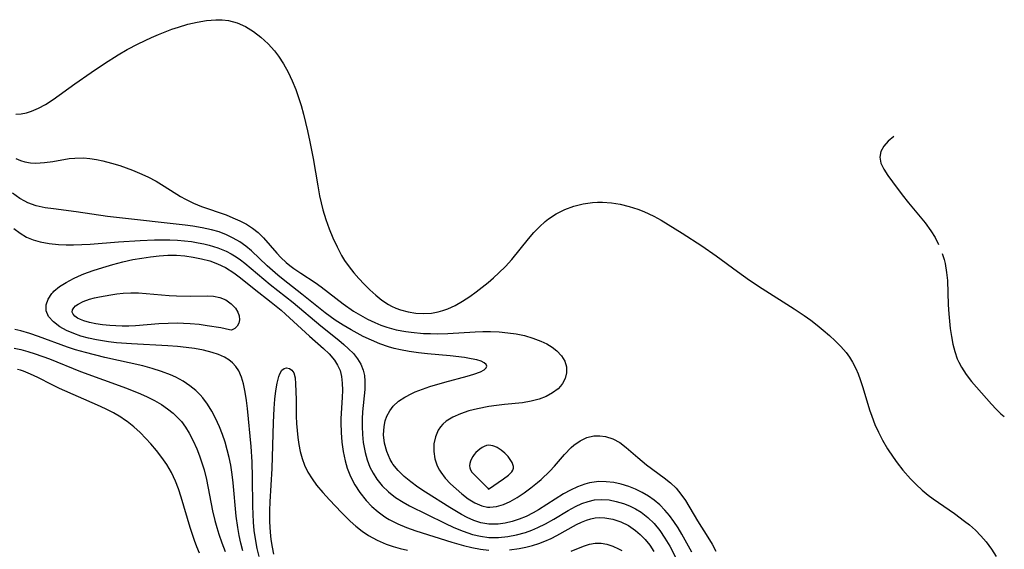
# Model space of a CAD drawing. Header units: inches. Extents: x 1073367 to 1082519, y 1569854 to 1574957.
# Tile 400 of 565: x 1081888 to 1082078, y 1571818 to 1571920. Entities that reach past the tile are written whole.
import ezdxf

# ---------------------------------------------------------------- set-up
doc = ezdxf.new("R2010")
doc.units = ezdxf.units.IN
doc.header["$MEASUREMENT"] = 0
doc.layers.add('CGG_CurvaNivelLidar_v1', color=7, linetype='Continuous', lineweight=30, true_color=0x008008)

msp = doc.modelspace()

# ---------------------------------------------------------------- linework, layer by layer
at = {"layer": 'CGG_CurvaNivelLidar_v1'}
for points in [[(1081887.306, 1571902.0426, 77), (1081888.3221, 1571902.0885, 77), (1081889.3477, 1571902.2783, 77), (1081890.3673, 1571902.5988, 77), (1081891.6976, 1571903.1835, 77), (1081893.0171, 1571903.9137, 77), (1081894.4876, 1571904.8593, 77), (1081898.719, 1571907.8831, 77), (1081901.8319, 1571910.0368, 77), (1081904.4368, 1571911.77, 77), (1081907.0792, 1571913.4519, 77), (1081908.7933, 1571914.4746, 77), (1081910.8891, 1571915.6027, 77), (1081913.4909, 1571916.8446, 77), (1081914.8109, 1571917.414, 77), (1081917.3767, 1571918.4008, 77), (1081918.6693, 1571918.835, 77), (1081920.4734, 1571919.362, 77), (1081922.2756, 1571919.7889, 77), (1081924.1056, 1571920.1005, 77), (1081925.9104, 1571920.2486, 77), (1081927.1217, 1571920.2289, 77), (1081928.3084, 1571920.0866, 77), (1081929.9975, 1571919.6264, 77), (1081931.6164, 1571918.9095, 77), (1081933.1571, 1571917.9804, 77), (1081934.6065, 1571916.87, 77), (1081935.9612, 1571915.6084, 77), (1081937.2107, 1571914.2163, 77), (1081937.9754, 1571913.2205, 77), (1081938.9577, 1571911.7191, 77), (1081939.8341, 1571910.1334, 77), (1081940.6161, 1571908.4819, 77), (1081941.3078, 1571906.777, 77), (1081941.8444, 1571905.2369, 77), (1081942.328, 1571903.6709, 77), (1081942.7804, 1571902.0602, 77), (1081943.5873, 1571898.8004, 77), (1081944.0412, 1571896.694, 77), (1081944.6473, 1571893.4847, 77), (1081945.5386, 1571888.196, 77), (1081945.9084, 1571886.289, 77), (1081946.2114, 1571884.9175, 77), (1081946.5585, 1571883.5618, 77), (1081947.1231, 1571881.7349, 77), (1081947.7733, 1571879.9388, 77), (1081948.4916, 1571878.1762, 77), (1081949.2836, 1571876.4346, 77), (1081950.1654, 1571874.7545, 77), (1081950.734, 1571873.817, 77), (1081951.5851, 1571872.6002, 77), (1081952.5109, 1571871.4391, 77), (1081953.4909, 1571870.323, 77), (1081954.5077, 1571869.2445, 77), (1081955.6099, 1571868.1452, 77), (1081956.7469, 1571867.1067, 77), (1081957.9315, 1571866.1576, 77), (1081959.18, 1571865.333, 77), (1081959.7562, 1571865.0185, 77), (1081960.6153, 1571864.6203, 77), (1081961.5004, 1571864.2891, 77), (1081962.97, 1571863.8944, 77), (1081964.4753, 1571863.6618, 77), (1081965.9974, 1571863.5875, 77), (1081967.5186, 1571863.6788, 77), (1081968.7637, 1571863.8914, 77), (1081969.7051, 1571864.1436, 77), (1081970.6298, 1571864.4703, 77), (1081972.0884, 1571865.1442, 77), (1081973.505, 1571865.9596, 77), (1081974.8884, 1571866.878, 77), (1081976.0819, 1571867.7462, 77), (1081978.4164, 1571869.5922, 77), (1081979.4757, 1571870.483, 77), (1081980.5068, 1571871.4072, 77), (1081981.7683, 1571872.6599, 77), (1081982.9644, 1571873.9808, 77), (1081986.2358, 1571877.999, 77), (1081987.2543, 1571879.1864, 77), (1081988.3165, 1571880.3086, 77), (1081989.4448, 1571881.3354, 77), (1081990.0908, 1571881.8399, 77), (1081991.5539, 1571882.7919, 77), (1081993.2082, 1571883.6214, 77), (1081994.9408, 1571884.2709, 77), (1081996.732, 1571884.734, 77), (1081998.5671, 1571884.991, 77), (1081999.5099, 1571885.0379, 77), (1082000.4571, 1571885.0329, 77), (1082002.1894, 1571884.9062, 77), (1082003.9175, 1571884.6426, 77), (1082005.629, 1571884.2498, 77), (1082007.3104, 1571883.724, 77), (1082008.4471, 1571883.2759, 77), (1082010.381, 1571882.3388, 77), (1082011.7789, 1571881.5581, 77), (1082015.8542, 1571879.0554, 77), (1082019.6215, 1571876.6318, 77), (1082022.38, 1571874.7194, 77), (1082026.5117, 1571871.6586, 77), (1082028.836, 1571869.9999, 77), (1082031.2717, 1571868.3816, 77), (1082037.4464, 1571864.5078, 77), (1082039.3874, 1571863.2084, 77), (1082040.6507, 1571862.2922, 77), (1082041.8803, 1571861.3429, 77), (1082043.0766, 1571860.3663, 77), (1082044.2375, 1571859.3665, 77), (1082045.3818, 1571858.3181, 77), (1082046.4622, 1571857.2281, 77), (1082047.4523, 1571856.0744, 77), (1082048.121, 1571855.1532, 77), (1082048.7221, 1571854.1862, 77), (1082049.3541, 1571852.9703, 77), (1082049.7977, 1571851.9454, 77), (1082050.1901, 1571850.8926, 77), (1082050.687, 1571849.3499, 77), (1082051.99, 1571844.982, 77), (1082052.4098, 1571843.7711, 77), (1082053.0259, 1571842.2106, 77), (1082053.7187, 1571840.6809, 77), (1082054.489, 1571839.188, 77), (1082055.4745, 1571837.5184, 77), (1082056.5472, 1571835.9016, 77), (1082057.329, 1571834.8173, 77), (1082058.4376, 1571833.3934, 77), (1082059.9221, 1571831.6906, 77), (1082061.0047, 1571830.5812, 77), (1082062.138, 1571829.5279, 77), (1082063.3251, 1571828.5392, 77), (1082064.2824, 1571827.8207, 77), (1082068.385, 1571824.9922, 77), (1082070.3338, 1571823.5627, 77), (1082071.2484, 1571822.8267, 77), (1082072.4044, 1571821.796, 77), (1082073.4901, 1571820.6967, 77), (1082074.4942, 1571819.525, 77), (1082075.4872, 1571818.1597, 77), (1082076.3866, 1571816.7198, 77)], [(1082056.6986, 1571897.7212, 77.5), (1082055.6157, 1571896.8473, 77.5), (1082054.7507, 1571895.8746, 77.5), (1082054.1768, 1571894.8339, 77.5), (1082053.9669, 1571893.7499, 77.5), (1082054.187, 1571892.607, 77.5), (1082054.7512, 1571891.4262, 77.5), (1082055.5413, 1571890.1901, 77.5), (1082056.3907, 1571888.9879, 77.5), (1082058.3018, 1571886.4627, 77.5), (1082059.5038, 1571884.9522, 77.5), (1082062.714, 1571881.0787, 77.5), (1082063.8367, 1571879.5421, 77.5), (1082064.6424, 1571878.224, 77.5), (1082065.3086, 1571876.9149, 77.5)], [(1081887.3202, 1571893.4618, 76.5), (1081888.188, 1571893.102, 76.5), (1081889.0732, 1571892.8329, 76.5), (1081890.1228, 1571892.653, 76.5), (1081891.1974, 1571892.5978, 76.5), (1081892.8196, 1571892.6959, 76.5), (1081894.4683, 1571892.9303, 76.5), (1081897.6289, 1571893.4517, 76.5), (1081898.7038, 1571893.5656, 76.5), (1081900.3617, 1571893.5946, 76.5), (1081901.6129, 1571893.4901, 76.5), (1081902.8678, 1571893.2945, 76.5), (1081904.1259, 1571893.0285, 76.5), (1081905.749, 1571892.6063, 76.5), (1081907.3664, 1571892.1047, 76.5), (1081909.7938, 1571891.2106, 76.5), (1081911.1702, 1571890.6434, 76.5), (1081912.7899, 1571889.919, 76.5), (1081914.3582, 1571889.1175, 76.5), (1081915.9535, 1571888.1588, 76.5), (1081919.0838, 1571886.1611, 76.5), (1081920.0549, 1571885.61, 76.5), (1081921.5563, 1571884.8746, 76.5), (1081923.1251, 1571884.2434, 76.5), (1081927.9102, 1571882.5866, 76.5), (1081929.188, 1571882.0703, 76.5), (1081930.5115, 1571881.4628, 76.5), (1081931.7785, 1571880.7893, 76.5), (1081932.9696, 1571880.0348, 76.5), (1081934.0622, 1571879.1801, 76.5), (1081935.0645, 1571878.1928, 76.5), (1081937.6595, 1571875.1997, 76.5), (1081938.4358, 1571874.3919, 76.5), (1081939.4631, 1571873.4499, 76.5), (1081940.1935, 1571872.8577, 76.5), (1081940.952, 1571872.2929, 76.5), (1081942.2935, 1571871.3767, 76.5), (1081945.0412, 1571869.5558, 76.5), (1081946.2017, 1571868.7129, 76.5), (1081950.4763, 1571865.4448, 76.5), (1081952.4541, 1571864.0562, 76.5), (1081953.7904, 1571863.239, 76.5), (1081955.1691, 1571862.4954, 76.5), (1081956.584, 1571861.8259, 76.5), (1081957.7249, 1571861.3542, 76.5), (1081958.8892, 1571860.9443, 76.5), (1081960.682, 1571860.4625, 76.5), (1081962.5212, 1571860.1158, 76.5), (1081963.5559, 1571859.9719, 76.5), (1081965.9369, 1571859.7575, 76.5), (1081967.2834, 1571859.7002, 76.5), (1081968.6364, 1571859.6851, 76.5), (1081970.6413, 1571859.7343, 76.5), (1081975.9055, 1571860.0755, 76.5), (1081977.3899, 1571860.134, 76.5), (1081978.8701, 1571860.1355, 76.5), (1081980.5518, 1571860.0529, 76.5), (1081982.215, 1571859.8899, 76.5), (1081983.8544, 1571859.6524, 76.5), (1081985.4498, 1571859.3223, 76.5), (1081987.0623, 1571858.8525, 76.5), (1081988.5846, 1571858.2668, 76.5), (1081989.7124, 1571857.7249, 76.5), (1081990.7443, 1571857.1106, 76.5), (1081991.6536, 1571856.4145, 76.5), (1081992.5501, 1571855.4556, 76.5), (1081993.1939, 1571854.3998, 76.5), (1081993.5435, 1571853.2839, 76.5), (1081993.5644, 1571852.1721, 76.5), (1081993.2998, 1571851.0817, 76.5), (1081992.7838, 1571850.0609, 76.5), (1081992.3982, 1571849.5483, 76.5), (1081991.8998, 1571849.0471, 76.5), (1081990.8567, 1571848.2728, 76.5), (1081989.6301, 1571847.6126, 76.5), (1081988.2615, 1571847.0754, 76.5), (1081986.7114, 1571846.6594, 76.5), (1081985.0525, 1571846.3884, 76.5), (1081981.5761, 1571846.0424, 76.5), (1081980.0535, 1571845.8669, 76.5), (1081978.5352, 1571845.6448, 76.5), (1081976.3584, 1571845.2229, 76.5), (1081974.6763, 1571844.7894, 76.5), (1081973.0866, 1571844.2587, 76.5), (1081971.629, 1571843.6123, 76.5), (1081970.354, 1571842.8238, 76.5), (1081969.7031, 1571842.268, 76.5), (1081969.2366, 1571841.7449, 76.5), (1081968.8097, 1571841.099, 76.5), (1081968.2673, 1571839.823, 76.5), (1081967.9762, 1571838.4354, 76.5), (1081967.9287, 1571836.9924, 76.5), (1081968.1366, 1571835.5465, 76.5), (1081968.5978, 1571834.2086, 76.5), (1081969.0239, 1571833.4054, 76.5), (1081969.2743, 1571833.011, 76.5), (1081970.1575, 1571831.8424, 76.5), (1081971.1748, 1571830.7351, 76.5), (1081972.2222, 1571829.7465, 76.5), (1081973.3188, 1571828.8209, 76.5), (1081974.5833, 1571827.8715, 76.5), (1081975.8734, 1571827.0727, 76.5), (1081977.1919, 1571826.496, 76.5), (1081978.3029, 1571826.2497, 76.5), (1081978.7217, 1571826.2227, 76.5), (1081980.0289, 1571826.356, 76.5), (1081981.3523, 1571826.7571, 76.5), (1081982.6836, 1571827.3613, 76.5), (1081984.0157, 1571828.1168, 76.5), (1081985.3441, 1571828.9871, 76.5), (1081986.6518, 1571829.9456, 76.5), (1081987.9234, 1571830.9764, 76.5), (1081988.6394, 1571831.6032, 76.5), (1081990.3036, 1571833.1789, 76.5), (1081991.2168, 1571834.1348, 76.5), (1081993.1444, 1571836.3817, 76.5), (1081994.4059, 1571837.7166, 76.5), (1081994.9283, 1571838.1704, 76.5), (1081996.1516, 1571839.0308, 76.5), (1081997.4508, 1571839.6632, 76.5), (1081998.8039, 1571840.0047, 76.5), (1081999.9377, 1571840.0277, 76.5), (1082001.0788, 1571839.8495, 76.5), (1082002.4889, 1571839.3951, 76.5), (1082003.8338, 1571838.6971, 76.5), (1082005.0712, 1571837.7776, 76.5), (1082007.2674, 1571835.8168, 76.5), (1082008.9573, 1571834.4065, 76.5), (1082012.3827, 1571831.891, 76.5), (1082013.5679, 1571830.9398, 76.5), (1082014.6609, 1571829.8952, 76.5), (1082015.614, 1571828.7448, 76.5), (1082016.4777, 1571827.4944, 76.5), (1082018.8163, 1571823.6336, 76.5), (1082020.8008, 1571820.4682, 76.5), (1082021.607, 1571819.1297, 76.5), (1082022.3618, 1571817.7562, 76.5)], [(1082017.697, 1571817.5552, 76), (1082016.7804, 1571819.3165, 76), (1082015.812, 1571821.0382, 76), (1082015.0569, 1571822.2685, 76), (1082014.2603, 1571823.4582, 76), (1082013.4114, 1571824.6022, 76), (1082012.5051, 1571825.681, 76), (1082011.5295, 1571826.6773, 76), (1082010.4712, 1571827.5783, 76), (1082009.3426, 1571828.3808, 76), (1082008.1552, 1571829.086, 76), (1082006.867, 1571829.7149, 76), (1082005.5382, 1571830.2377, 76), (1082004.1093, 1571830.6715, 76), (1082002.6611, 1571830.9803, 76), (1082001.2056, 1571831.1514, 76), (1081999.7535, 1571831.1632, 76), (1081998.8633, 1571831.0778, 76), (1081997.9679, 1571830.9114, 76), (1081997.08, 1571830.673, 76), (1081995.6767, 1571830.1678, 76), (1081994.2951, 1571829.5366, 76), (1081992.9389, 1571828.8031, 76), (1081991.3266, 1571827.8088, 76), (1081988.1202, 1571825.7481, 76), (1081987.1175, 1571825.1675, 76), (1081985.7598, 1571824.4714, 76), (1081984.4313, 1571823.91, 76), (1081983.0796, 1571823.4621, 76), (1081981.7134, 1571823.1395, 76), (1081980.3403, 1571822.9601, 76), (1081978.5605, 1571822.9765, 76), (1081977.0003, 1571823.2467, 76), (1081975.6763, 1571823.662, 76), (1081974.3815, 1571824.2174, 76), (1081973.2535, 1571824.807, 76), (1081971.026, 1571826.1538, 76), (1081966.3265, 1571829.1539, 76), (1081964.867, 1571830.1218, 76), (1081963.4899, 1571831.122, 76), (1081962.2033, 1571832.1841, 76), (1081961.0442, 1571833.3237, 76), (1081960.0597, 1571834.5616, 76), (1081959.8992, 1571834.8064, 76), (1081959.5421, 1571835.4181, 76), (1081958.8734, 1571836.958, 76), (1081958.4491, 1571838.5671, 76), (1081958.2649, 1571840.1988, 76), (1081958.3386, 1571841.8078, 76), (1081958.5622, 1571842.8893, 76), (1081958.8894, 1571843.8002, 76), (1081959.4264, 1571844.8008, 76), (1081960.1244, 1571845.7115, 76), (1081961.1526, 1571846.6574, 76), (1081962.3559, 1571847.471, 76), (1081963.6918, 1571848.1708, 76), (1081964.3543, 1571848.4641, 76), (1081965.7526, 1571849.0069, 76), (1081967.198, 1571849.4919, 76), (1081970.0641, 1571850.3189, 76), (1081974.3904, 1571851.4734, 76), (1081975.6787, 1571851.8687, 76), (1081976.9657, 1571852.3645, 76), (1081977.6322, 1571852.7324, 76), (1081978.0175, 1571853.0803, 76), (1081978.164, 1571853.4332, 76), (1081978.0411, 1571853.7774, 76), (1081977.6755, 1571854.0932, 76), (1081977.0679, 1571854.3814, 76), (1081976.2183, 1571854.6374, 76), (1081975.1259, 1571854.8745, 76), (1081973.8898, 1571855.0815, 76), (1081971.1228, 1571855.4158, 76), (1081966.7202, 1571855.814, 76), (1081964.9694, 1571856.0043, 76), (1081963.2194, 1571856.2429, 76), (1081961.4843, 1571856.5535, 76), (1081960.3184, 1571856.8205, 76), (1081959.1701, 1571857.1428, 76), (1081957.5193, 1571857.7266, 76), (1081955.9059, 1571858.4157, 76), (1081954.321, 1571859.18, 76), (1081951.9896, 1571860.4259, 76), (1081950.4265, 1571861.35, 76), (1081948.9029, 1571862.3329, 76), (1081946.9658, 1571863.7322, 76), (1081942.5032, 1571867.3157, 76), (1081938.8686, 1571870.1463, 76), (1081937.8381, 1571870.9923, 76), (1081935.8002, 1571872.8048, 76), (1081932.7478, 1571875.6752, 76), (1081931.6847, 1571876.5603, 76), (1081930.5004, 1571877.4045, 76), (1081929.2519, 1571878.1471, 76), (1081927.9425, 1571878.7797, 76), (1081926.5376, 1571879.3082, 76), (1081925.0826, 1571879.7311, 76), (1081923.2896, 1571880.1275, 76), (1081921.4565, 1571880.4385, 76), (1081919.9919, 1571880.6433, 76), (1081906.7598, 1571882.0847, 76), (1081905.026, 1571882.3145, 76), (1081898.9435, 1571883.2227, 76), (1081894.5914, 1571883.746, 76), (1081892.997, 1571883.9892, 76), (1081891.2573, 1571884.3755, 76), (1081889.605, 1571884.9482, 76), (1081889.0195, 1571885.2245, 76), (1081888.1049, 1571885.747, 76), (1081886.6778, 1571886.7632, 76)], [(1081886.9429, 1571879.9593, 75.5), (1081888.121, 1571879.0548, 75.5), (1081889.3805, 1571878.3113, 75.5), (1081890.6659, 1571877.778, 75.5), (1081892.0223, 1571877.3908, 75.5), (1081893.7572, 1571877.0715, 75.5), (1081895.5523, 1571876.8892, 75.5), (1081896.9991, 1571876.8256, 75.5), (1081898.4654, 1571876.8202, 75.5), (1081900.0442, 1571876.8685, 75.5), (1081901.6333, 1571876.9646, 75.5), (1081907.1422, 1571877.4271, 75.5), (1081911.3201, 1571877.6845, 75.5), (1081914.0454, 1571877.7894, 75.5), (1081915.5361, 1571877.8072, 75.5), (1081917.0207, 1571877.7854, 75.5), (1081918.4967, 1571877.7173, 75.5), (1081919.842, 1571877.6074, 75.5), (1081921.1743, 1571877.4495, 75.5), (1081922.4902, 1571877.2406, 75.5), (1081923.5483, 1571877.0291, 75.5), (1081924.5902, 1571876.7787, 75.5), (1081926.2776, 1571876.2673, 75.5), (1081927.8943, 1571875.6111, 75.5), (1081928.8701, 1571875.1073, 75.5), (1081929.808, 1571874.5354, 75.5), (1081930.6628, 1571873.9361, 75.5), (1081931.4949, 1571873.2941, 75.5), (1081932.718, 1571872.2841, 75.5), (1081936.356, 1571869.2085, 75.5), (1081940.8057, 1571865.6865, 75.5), (1081946.1246, 1571861.2091, 75.5), (1081949.65, 1571858.4331, 75.5), (1081950.6055, 1571857.6301, 75.5), (1081951.5053, 1571856.8062, 75.5), (1081952.4195, 1571855.8519, 75.5), (1081953.216, 1571854.8521, 75.5), (1081953.8644, 1571853.7987, 75.5), (1081954.3278, 1571852.6813, 75.5), (1081954.5602, 1571851.6338, 75.5), (1081954.6529, 1571850.5365, 75.5), (1081954.6143, 1571848.9144, 75.5), (1081954.2004, 1571844.6209, 75.5), (1081954.1179, 1571843.2897, 75.5), (1081954.1039, 1571841.7664, 75.5), (1081954.1786, 1571840.2399, 75.5), (1081954.3435, 1571838.7222, 75.5), (1081954.7048, 1571836.7729, 75.5), (1081955.0986, 1571835.35, 75.5), (1081955.6163, 1571833.9818, 75.5), (1081956.2232, 1571832.7749, 75.5), (1081956.9479, 1571831.6373, 75.5), (1081957.9895, 1571830.3456, 75.5), (1081959.1822, 1571829.1781, 75.5), (1081960.5451, 1571828.1172, 75.5), (1081962.0193, 1571827.1748, 75.5), (1081963.2323, 1571826.504, 75.5), (1081970.0409, 1571823.1683, 75.5), (1081971.7968, 1571822.3433, 75.5), (1081973.5731, 1571821.6033, 75.5), (1081975.3776, 1571820.9977, 75.5), (1081976.9657, 1571820.6241, 75.5), (1081978.574, 1571820.4128, 75.5), (1081980.3972, 1571820.3871, 75.5), (1081982.22, 1571820.568, 75.5), (1081983.9238, 1571820.9087, 75.5), (1081985.605, 1571821.3864, 75.5), (1081986.8332, 1571821.8173, 75.5), (1081988.0375, 1571822.3141, 75.5), (1081989.4607, 1571823.0113, 75.5), (1081991.0649, 1571823.9317, 75.5), (1081993.8458, 1571825.6196, 75.5), (1081995.2439, 1571826.379, 75.5), (1081996.4654, 1571826.9301, 75.5), (1081997.7065, 1571827.3576, 75.5), (1081998.9658, 1571827.6302, 75.5), (1082000.3518, 1571827.7229, 75.5), (1082001.7456, 1571827.6252, 75.5), (1082003.1343, 1571827.3644, 75.5), (1082004.5217, 1571826.9529, 75.5), (1082005.6956, 1571826.4877, 75.5), (1082006.8337, 1571825.9243, 75.5), (1082007.9235, 1571825.2606, 75.5), (1082009.2362, 1571824.2473, 75.5), (1082010.4224, 1571823.0654, 75.5), (1082011.5253, 1571821.7152, 75.5), (1082012.5364, 1571820.2562, 75.5), (1082013.4677, 1571818.7141, 75.5), (1082014.577, 1571816.6024, 75.5)], [(1081934.2347, 1571816.7404, 75), (1081933.8685, 1571818.269, 75), (1081933.5301, 1571820.1373, 75), (1081933.3162, 1571821.747, 75), (1081933.1662, 1571823.3768, 75), (1081933.0819, 1571824.9164, 75), (1081933.0379, 1571826.4655, 75), (1081932.9975, 1571831.9604, 75), (1081932.9086, 1571835.0031, 75), (1081932.713, 1571837.9595, 75), (1081932.0006, 1571845.2596, 75), (1081931.8208, 1571846.7907, 75), (1081931.5694, 1571848.4441, 75), (1081931.2331, 1571850.0179, 75), (1081930.8349, 1571851.3148, 75), (1081930.3037, 1571852.5005, 75), (1081929.7621, 1571853.3409, 75), (1081929.1042, 1571854.0751, 75), (1081928.3822, 1571854.654, 75), (1081927.5692, 1571855.1431, 75), (1081926.4125, 1571855.6665, 75), (1081925.1568, 1571856.0904, 75), (1081923.5209, 1571856.4985, 75), (1081921.8008, 1571856.8151, 75), (1081920.1639, 1571857.0444, 75), (1081918.4887, 1571857.218, 75), (1081916.626, 1571857.3484, 75), (1081909.6365, 1571857.7117, 75), (1081906.7103, 1571857.9612, 75), (1081905.1767, 1571858.1531, 75), (1081902.8524, 1571858.5371, 75), (1081901.3421, 1571858.8597, 75), (1081899.8842, 1571859.2452, 75), (1081898.4976, 1571859.7074, 75), (1081897.0667, 1571860.3259, 75), (1081895.7825, 1571861.0466, 75), (1081894.5521, 1571861.9765, 75), (1081893.6385, 1571863.0074, 75), (1081893.1453, 1571864.1271, 75), (1081893.1481, 1571865.2411, 75), (1081893.5484, 1571866.3704, 75), (1081894.2827, 1571867.4582, 75), (1081894.4971, 1571867.6991, 75), (1081894.6634, 1571867.8706, 75), (1081895.732, 1571868.775, 75), (1081896.9955, 1571869.5954, 75), (1081898.4065, 1571870.3373, 75), (1081899.4048, 1571870.787, 75), (1081900.4421, 1571871.2097, 75), (1081902.2475, 1571871.8716, 75), (1081904.1117, 1571872.481, 75), (1081906.0155, 1571873.0381, 75), (1081907.946, 1571873.537, 75), (1081909.9122, 1571873.9717, 75), (1081911.588, 1571874.283, 75), (1081913.2654, 1571874.5357, 75), (1081914.9406, 1571874.7193, 75), (1081916.6097, 1571874.8182, 75), (1081918.3285, 1571874.8125, 75), (1081919.8929, 1571874.7042, 75), (1081921.5353, 1571874.4827, 75), (1081923.1456, 1571874.1557, 75), (1081924.7144, 1571873.7216, 75), (1081926.2296, 1571873.1712, 75), (1081927.7765, 1571872.4325, 75), (1081929.3567, 1571871.441, 75), (1081930.6727, 1571870.4638, 75), (1081933.2595, 1571868.3697, 75), (1081936.5523, 1571865.7648, 75), (1081938.4678, 1571864.2011, 75), (1081939.3527, 1571863.4407, 75), (1081943.9631, 1571859.2333, 75), (1081946.692, 1571856.838, 75), (1081947.76, 1571855.7908, 75), (1081948.7798, 1571854.5797, 75), (1081949.3935, 1571853.6195, 75), (1081949.8518, 1571852.5964, 75), (1081950.1506, 1571851.4157, 75), (1081950.2872, 1571850.1647, 75), (1081950.3114, 1571848.7951, 75), (1081950.2583, 1571847.3758, 75), (1081950.0264, 1571843.3291, 75), (1081950.0116, 1571842.5227, 75), (1081950.0462, 1571840.6644, 75), (1081950.1808, 1571838.8047, 75), (1081950.4285, 1571836.9611, 75), (1081950.8114, 1571835.1525, 75), (1081951.223, 1571833.7835, 75), (1081951.8961, 1571832.1299, 75), (1081952.7257, 1571830.5515, 75), (1081953.6946, 1571829.0564, 75), (1081954.9073, 1571827.5306, 75), (1081956.0036, 1571826.3817, 75), (1081957.1889, 1571825.3294, 75), (1081958.463, 1571824.3898, 75), (1081958.9864, 1571824.0579, 75), (1081959.3354, 1571823.8529, 75), (1081960.9764, 1571823.021, 75), (1081962.6985, 1571822.3079, 75), (1081964.4742, 1571821.6745, 75), (1081971.4023, 1571819.4776, 75), (1081973.6412, 1571818.8295, 75), (1081975.2744, 1571818.4426, 75), (1081976.9189, 1571818.1473, 75), (1081978.5722, 1571817.9637, 75)], [(1082066.0221, 1571875.1394, 77.5), (1082066.3931, 1571873.9812, 77.5), (1082066.5781, 1571873.2324, 77.5), (1082066.8664, 1571871.493, 77.5), (1082067.0023, 1571869.9522, 77.5), (1082067.1705, 1571865.2473, 77.5), (1082067.2743, 1571863.5139, 77.5), (1082067.5644, 1571860.7049, 77.5), (1082067.7889, 1571859.1832, 77.5), (1082068.0771, 1571857.6919, 77.5), (1082068.4483, 1571856.2432, 77.5), (1082068.9264, 1571854.8519, 77.5), (1082069.1934, 1571854.2286, 77.5), (1082069.7139, 1571853.2185, 77.5), (1082070.6356, 1571851.8161, 77.5), (1082071.6819, 1571850.5011, 77.5), (1082075.4931, 1571846.1131, 77.5), (1082076.3926, 1571845.1611, 77.5), (1082077.3485, 1571844.2527, 77.5), (1082077.9882, 1571843.7226, 77.5)], [(1081931.0986, 1571817.7874, 75.5), (1081930.7187, 1571819.2831, 75.5), (1081930.3901, 1571820.7984, 75.5), (1081930.1144, 1571822.33, 75.5), (1081929.8207, 1571824.4949, 75.5), (1081929.2172, 1571830.9639, 75.5), (1081929.0325, 1571832.5707, 75.5), (1081928.7635, 1571834.3453, 75.5), (1081928.4676, 1571835.8251, 75.5), (1081928.1094, 1571837.2848, 75.5), (1081927.6666, 1571838.7984, 75.5), (1081927.1612, 1571840.2822, 75.5), (1081926.5948, 1571841.7309, 75.5), (1081925.8487, 1571843.3777, 75.5), (1081925.1133, 1571844.7679, 75.5), (1081924.2985, 1571846.0843, 75.5), (1081923.3926, 1571847.3076, 75.5), (1081922.8501, 1571847.9292, 75.5), (1081922.0475, 1571848.7113, 75.5), (1081920.8621, 1571849.6701, 75.5), (1081919.5782, 1571850.5273, 75.5), (1081918.2097, 1571851.2825, 75.5), (1081917.1492, 1571851.7728, 75.5), (1081915.4222, 1571852.4334, 75.5), (1081913.6328, 1571852.9929, 75.5), (1081911.8001, 1571853.4787, 75.5), (1081904.472, 1571855.1115, 75.5), (1081900.7246, 1571856.0383, 75.5), (1081898.8344, 1571856.5842, 75.5), (1081897.2691, 1571857.0971, 75.5), (1081891.7076, 1571859.1312, 75.5), (1081889.9897, 1571859.7158, 75.5), (1081888.2526, 1571860.2153, 75.5), (1081887.1236, 1571860.4733, 75.5)], [(1081886.993, 1571856.8914, 76), (1081888.2783, 1571856.6252, 76), (1081889.6555, 1571856.2589, 76), (1081891.0182, 1571855.8285, 76), (1081893.799, 1571854.8144, 76), (1081899.8077, 1571852.3963, 76), (1081908.6627, 1571849.1658, 76), (1081911.3434, 1571848.0889, 76), (1081912.6451, 1571847.502, 76), (1081914.0466, 1571846.7945, 76), (1081915.3902, 1571846.021, 76), (1081916.5778, 1571845.2311, 76), (1081917.6849, 1571844.3582, 76), (1081918.5259, 1571843.5589, 76), (1081919.2412, 1571842.7463, 76), (1081920.0373, 1571841.6701, 76), (1081920.7549, 1571840.5239, 76), (1081921.5482, 1571839.0329, 76), (1081922.2514, 1571837.4744, 76), (1081922.7653, 1571836.1563, 76), (1081923.2245, 1571834.8077, 76), (1081923.6283, 1571833.4329, 76), (1081924.0855, 1571831.5552, 76), (1081925.2674, 1571825.5403, 76), (1081925.6999, 1571823.6598, 76), (1081926.0575, 1571822.3445, 76), (1081926.46, 1571821.0428, 76), (1081927.049, 1571819.3639, 76), (1081927.6946, 1571817.7058, 76)], [(1081922.7411, 1571817.3713, 76.5), (1081922.2386, 1571818.5828, 76.5), (1081921.7748, 1571819.8142, 76.5), (1081920.9262, 1571822.3339, 76.5), (1081919.1862, 1571828.1991, 76.5), (1081918.673, 1571829.7474, 76.5), (1081918.0963, 1571831.2592, 76.5), (1081917.3353, 1571832.9001, 76.5), (1081916.4344, 1571834.4491, 76.5), (1081915.4876, 1571835.826, 76.5), (1081914.4613, 1571837.1526, 76.5), (1081913.3742, 1571838.4359, 76.5), (1081912.41, 1571839.4951, 76.5), (1081911.2744, 1571840.6462, 76.5), (1081910.0824, 1571841.7329, 76.5), (1081908.8221, 1571842.7353, 76.5), (1081908.2957, 1571843.108, 76.5), (1081907.5761, 1571843.5793, 76.5), (1081906.1247, 1571844.4294, 76.5), (1081904.6221, 1571845.2104, 76.5), (1081903.0839, 1571845.9414, 76.5), (1081895.7612, 1571849.1203, 76.5), (1081894.3056, 1571849.8081, 76.5), (1081891.5471, 1571851.219, 76.5), (1081890.173, 1571851.8811, 76.5), (1081888.7735, 1571852.4528, 76.5), (1081888.235, 1571852.6345, 76.5), (1081887.6053, 1571852.8178, 76.5)], [(1081937.0981, 1571817.1905, 74.5), (1081936.8007, 1571818.557, 74.5), (1081936.5883, 1571819.9784, 74.5), (1081936.4428, 1571821.441, 74.5), (1081936.3363, 1571823.4116, 74.5), (1081936.3299, 1571825.6017, 74.5), (1081936.3855, 1571827.2873, 74.5), (1081936.731, 1571833.6782, 74.5), (1081937.0291, 1571842.5877, 74.5), (1081937.1599, 1571845.2989, 74.5), (1081937.3017, 1571847.0549, 74.5), (1081937.4921, 1571848.6981, 74.5), (1081937.7379, 1571850.1814, 74.5), (1081938.0501, 1571851.4418, 74.5), (1081938.2366, 1571851.9642, 74.5), (1081938.6223, 1571852.6455, 74.5), (1081939.0887, 1571852.9986, 74.5), (1081939.5245, 1571853.0816, 74.5), (1081940.0725, 1571852.9745, 74.5), (1081940.5757, 1571852.6573, 74.5), (1081940.9576, 1571852.1285, 74.5), (1081941.191, 1571851.212, 74.5), (1081941.2796, 1571850.031, 74.5), (1081941.3739, 1571846.995, 74.5), (1081941.4022, 1571843.7616, 74.5), (1081941.4588, 1571842.3913, 74.5), (1081941.5582, 1571841.0071, 74.5), (1081941.7005, 1571839.6535, 74.5), (1081941.8983, 1571838.3087, 74.5), (1081942.1661, 1571836.9832, 74.5), (1081942.5352, 1571835.6402, 74.5), (1081943.0129, 1571834.3426, 74.5), (1081943.6706, 1571832.9915, 74.5), (1081944.4532, 1571831.7068, 74.5), (1081945.3398, 1571830.4868, 74.5), (1081946.5526, 1571829.0546, 74.5), (1081947.8312, 1571827.6602, 74.5), (1081950.1414, 1571825.1916, 74.5), (1081950.9603, 1571824.3702, 74.5), (1081951.7989, 1571823.5712, 74.5), (1081952.9299, 1571822.5674, 74.5), (1081954.105, 1571821.6293, 74.5), (1081955.3358, 1571820.7792, 74.5), (1081956.9883, 1571819.8584, 74.5), (1081958.7321, 1571819.1113, 74.5), (1081960.0854, 1571818.6626, 74.5), (1081961.4713, 1571818.2892, 74.5), (1081962.881, 1571817.972, 74.5)], [(1081982.5154, 1571818.0221, 75), (1081984.4312, 1571818.2694, 75), (1081985.6996, 1571818.5206, 75), (1081986.9502, 1571818.8412, 75), (1081988.1782, 1571819.2306, 75), (1081989.3804, 1571819.6892, 75), (1081990.5521, 1571820.208, 75), (1081991.6902, 1571820.7778, 75), (1081995.4792, 1571822.9002, 75), (1081996.4303, 1571823.3617, 75), (1081997.3906, 1571823.7466, 75), (1081998.2251, 1571823.9982, 75), (1081999.0688, 1571824.1633, 75), (1081999.9948, 1571824.2341, 75), (1082000.9244, 1571824.1987, 75), (1082002.4925, 1571823.9235, 75), (1082004.0288, 1571823.4089, 75), (1082005.5037, 1571822.675, 75), (1082006.8663, 1571821.7482, 75), (1082007.7776, 1571820.9717, 75), (1082008.7282, 1571819.9825, 75), (1082009.5992, 1571818.8918, 75), (1082010.3965, 1571817.7187, 75)], [(1081994.4558, 1571817.7601, 74.5), (1081996.8319, 1571818.7361, 74.5), (1081997.9661, 1571819.1156, 74.5), (1081999.0928, 1571819.3226, 74.5), (1082000.2086, 1571819.2977, 74.5), (1082001.3324, 1571819.0735, 74.5), (1082002.4597, 1571818.6928, 74.5), (1082003.5847, 1571818.1912, 74.5), (1082004.1816, 1571817.8833, 74.5)]]:
    msp.add_polyline3d(points, dxfattribs=at)
for points in [[(1081928.5, 1571860.4415, 74.5), (1081926.8307, 1571860.8051, 74.5), (1081924.2312, 1571861.2361, 74.5), (1081922.6472, 1571861.44, 74.5), (1081920.9432, 1571861.6012, 74.5), (1081919.6398, 1571861.6768, 74.5), (1081918.5064, 1571861.7053, 74.5), (1081916.6809, 1571861.6819, 74.5), (1081914.9173, 1571861.5925, 74.5), (1081910.4199, 1571861.2189, 74.5), (1081909.1044, 1571861.1609, 74.5), (1081907.7981, 1571861.1546, 74.5), (1081906.6085, 1571861.1962, 74.5), (1081905.4391, 1571861.277, 74.5), (1081904.0624, 1571861.4199, 74.5), (1081902.7469, 1571861.6118, 74.5), (1081901.5184, 1571861.8574, 74.5), (1081900.4106, 1571862.1651, 74.5), (1081899.7764, 1571862.4037, 74.5), (1081899.2259, 1571862.6766, 74.5), (1081898.6706, 1571863.0778, 74.5), (1081898.3543, 1571863.4588, 74.5), (1081898.21, 1571863.8661, 74.5), (1081898.2591, 1571864.2876, 74.5), (1081898.4883, 1571864.7033, 74.5), (1081898.8441, 1571865.0658, 74.5), (1081899.3174, 1571865.4012, 74.5), (1081900.3285, 1571865.9011, 74.5), (1081901.5412, 1571866.3267, 74.5), (1081902.4688, 1571866.5828, 74.5), (1081903.4486, 1571866.8106, 74.5), (1081905.6321, 1571867.2094, 74.5), (1081906.8222, 1571867.3697, 74.5), (1081908.0302, 1571867.4852, 74.5), (1081909.4931, 1571867.5537, 74.5), (1081910.9619, 1571867.5485, 74.5), (1081912.4271, 1571867.4719, 74.5), (1081915.4268, 1571867.1662, 74.5), (1081916.8749, 1571867.0454, 74.5), (1081918.3206, 1571866.9662, 74.5), (1081920.9208, 1571866.9311, 74.5), (1081924.1914, 1571866.9977, 74.5), (1081925.4545, 1571866.9174, 74.5), (1081926.6839, 1571866.6654, 74.5), (1081927.8243, 1571866.1963, 74.5), (1081928.8543, 1571865.4763, 74.5), (1081929.6681, 1571864.6062, 74.5), (1081930.1386, 1571863.8639, 74.5), (1081930.4172, 1571863.1147, 74.5), (1081930.4791, 1571862.3866, 74.5), (1081930.3193, 1571861.7012, 74.5), (1081929.9891, 1571861.1214, 74.5), (1081929.5568, 1571860.6932, 74.5), (1081928.9445, 1571860.4, 74.5)], [(1081978.5, 1571829.6932, 77), (1081981.3551, 1571831.6756, 77), (1081982.3454, 1571832.4249, 77), (1081982.7241, 1571832.7669, 77), (1081982.9952, 1571833.0803, 77), (1081983.189, 1571833.4018, 77), (1081983.2904, 1571833.7404, 77), (1081983.2832, 1571834.0965, 77), (1081983.1878, 1571834.4672, 77), (1081983.0267, 1571834.8467, 77), (1081982.8161, 1571835.2295, 77), (1081982.2857, 1571835.9842, 77), (1081981.6399, 1571836.6841, 77), (1081980.9166, 1571837.2631, 77), (1081980.1364, 1571837.7348, 77), (1081979.7362, 1571837.922, 77), (1081979.3334, 1571838.0668, 77), (1081978.931, 1571838.1573, 77), (1081978.5317, 1571838.1777, 77), (1081978.0911, 1571838.1023, 77), (1081977.6589, 1571837.941, 77), (1081977.237, 1571837.7152, 77), (1081976.8286, 1571837.4397, 77), (1081976.4386, 1571837.1245, 77), (1081976.0742, 1571836.775, 77), (1081975.7457, 1571836.3932, 77), (1081975.4649, 1571835.9822, 77), (1081975.2306, 1571835.5495, 77), (1081975.0446, 1571835.1057, 77), (1081974.914, 1571834.6601, 77), (1081974.8526, 1571834.2219, 77), (1081974.8824, 1571833.801, 77), (1081975.017, 1571833.4212, 77), (1081975.2799, 1571833.0144, 77), (1081976.0865, 1571832.1252, 77), (1081977.7959, 1571830.4615, 77), (1081978.3322, 1571829.9107, 77)]]:
    msp.add_polyline3d(points, close=True, dxfattribs=at)

doc.saveas('drawing.dxf')
